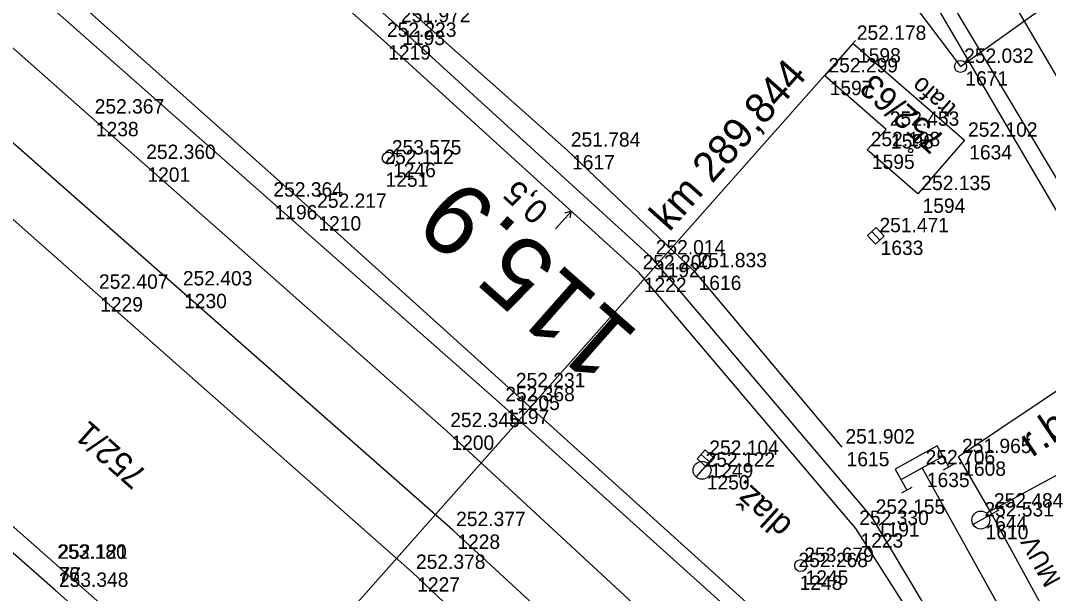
# Model space of a CAD drawing. Extents: x -496688 to -495455, y -1089309 to -1088026.
# Drawn here: x -496161.2 to -496075.3, y -1088435.3 to -1088387.4 of the extents above; entities that cross this region are included whole.
import ezdxf

# ---------------------------------------------------------------- set-up
doc = ezdxf.new("R2010")
doc.units = 0
for name, color, linetype in [('Vrstva 1', 7, 'Continuous'), ('Vrstva 12', 7, 'Continuous'), ('Vrstva 13', 7, 'Continuous'), ('Vrstva 15', 7, 'Continuous'), ('Vrstva 16', 7, 'Continuous'), ('Vrstva 23', 7, 'Continuous'), ('Vrstva 25', 7, 'Continuous'), ('Vrstva 29', 7, 'Continuous'), ('Vrstva 36', 7, 'Continuous'), ('Vrstva 43', 7, 'Continuous'), ('Vrstva 47', 7, 'Continuous'), ('Vrstva 51', 7, 'Continuous'), ('Vrstva 55', 7, 'Continuous'), ('Vrstva 57', 7, 'Continuous'), ('Vrstva 59', 7, 'Continuous'), ('Vrstva 6', 7, 'Continuous'), ('Vrstva 60', 7, 'Continuous'), ('Vrstva 61', 7, 'Continuous'), ('Vrstva 7', 7, 'Continuous')]:
    doc.layers.add(name, color=color, linetype=linetype)

msp = doc.modelspace()

# ---------------------------------------------------------------- linework, layer by layer
at = {"layer": 'Vrstva 1'}
for points in [[(-496070.911, -1088512.268), (-496081.102, -1088503.198), (-496099.259, -1088487.166), (-496120.522, -1088468.335), (-496158.247, -1088435.006), (-496187.973, -1088408.831), (-496214.925, -1088385.093), (-496284.321, -1088323.939), (-496297.716, -1088312.071), (-496304.611, -1088305.962), (-496373.694, -1088244.754), (-496406.269, -1088215.906), (-496420.876, -1088202.973), (-496448.215, -1088178.792), (-496461.979, -1088166.666), (-496475.803, -1088154.487), (-496489.993, -1088142.049), (-496510.493, -1088124.003), (-496531.571, -1088105.326), (-496552.766, -1088086.454)], [(-496129.685, -1088387.877), (-496147.612, -1088371.988), (-496173.441, -1088349.101), (-496200.477, -1088325.116), (-496207.422, -1088318.916)], [(-496120.979, -1088419.513), (-496140.339, -1088402.432), (-496221.525, -1088330.811), (-496231.876, -1088321.658)], [(-496125.575, -1088421.675), (-496150.959, -1088399.291), (-496155.261, -1088395.496), (-496219.317, -1088338.861)], [(-496125.082, -1088429.936), (-496147.897, -1088409.846), (-496175.915, -1088385.245), (-496200.868, -1088363.307), (-496213.622, -1088352.053), (-496223.062, -1088343.696)], [(-496128.434, -1088433.508), (-496154.903, -1088410.124), (-496191.894, -1088377.361), (-496213.869, -1088358.021), (-496226.145, -1088347.189)], [(-496074.283, -1088455.273), (-496090.055, -1088428.91), (-496108.418, -1088407.261), (-496129.685, -1088387.877)], [(-496060.305, -1088494.392), (-496069.107, -1088478.342), (-496082.819, -1088457.845), (-496098.833, -1088439.695), (-496101.304, -1088437.234), (-496120.979, -1088419.513)], [(-496072.447, -1088480.385), (-496086.263, -1088461.553), (-496102.223, -1088443.302), (-496125.575, -1088421.675)], [(-496059.857, -1088471.5), (-496072.678, -1088448.56), (-496085.881, -1088424.782)], [(-496074.345, -1088485.622), (-496089.123, -1088466.132), (-496102.218, -1088451.049), (-496125.082, -1088429.936)], [(-496077.528, -1088487.052), (-496084.13, -1088479.499), (-496092.21, -1088470.077), (-496106.458, -1088454.308), (-496128.434, -1088433.508)]]:
    msp.add_lwpolyline(points, dxfattribs=at)
at = {"layer": 'Vrstva 12'}
msp.add_lwpolyline([(-496080.182, -1088428.388), (-496082.844, -1088423.839), (-496069.369, -1088414.81), (-496065.793, -1088420.526), (-496065.919, -1088420.663)], dxfattribs=at)
at = {"layer": 'Vrstva 13'}
msp.add_line((-496116.482, -1088404.813), (-496115.137, -1088403.333), dxfattribs=at)
for points in [[(-496084.271, -1088485.989), (-496090.463, -1088492.67), (-496120.05, -1088466.536), (-496158.385, -1088432.661), (-496186.994, -1088407.463), (-496213.856, -1088383.727), (-496261.077, -1088342.032), (-496279.986, -1088325.301), (-496282.142, -1088323.411), (-496282.81, -1088323.146), (-496287.572, -1088319.009)], [(-496081.886, -1088444.769), (-496091.424, -1088429.835), (-496109.513, -1088408.499), (-496130.856, -1088389.093), (-496148.924, -1088373.088), (-496174.839, -1088350.135), (-496196.374, -1088331.021), (-496209.63, -1088319.165)], [(-496115.251, -1088403.905), (-496115.137, -1088403.333), (-496115.695, -1088403.501)]]:
    msp.add_lwpolyline(points, dxfattribs=at)
at = {"layer": 'Vrstva 15'}
for p, q in [((-496087.63, -1088425.753), (-496084.132, -1088423.811)), ((-496084.084, -1088424.928), (-496083.21, -1088424.443)), ((-496087.581, -1088426.87), (-496086.707, -1088426.384))]:
    msp.add_line(p, q, dxfattribs=at)
msp.add_lwpolyline([(-496083.647, -1088424.685), (-496084.618, -1088422.937), (-496088.115, -1088424.879), (-496087.144, -1088426.627)], dxfattribs=at)
at = {"layer": 'Vrstva 16'}
msp.add_lwpolyline([(-496228.768, -1088321.488), (-496220.393, -1088329.008), (-496207.323, -1088341.231), (-496184.004, -1088361.627), (-496158.214, -1088384.203), (-496136.684, -1088403.365), (-496120.095, -1088418.347), (-496098.228, -1088438.111), (-496085.197, -1088452.062), (-496081.886, -1088444.769), (-496091.424, -1088429.835), (-496109.513, -1088408.499), (-496130.856, -1088389.093), (-496148.924, -1088373.088), (-496174.839, -1088350.135), (-496196.374, -1088331.021), (-496209.63, -1088319.165), (-496210.334, -1088313.864)], dxfattribs=at)
at = {"layer": 'Vrstva 23'}
for points in [[(-496093.995, -1088392.062), (-496091.628, -1088389.343), (-496082.343, -1088397.431), (-496086.24, -1088401.888), (-496090.468, -1088398.223), (-496088.877, -1088396.516), (-496093.995, -1088392.062)], [(-496032.231, -1088482.763), (-496039.242, -1088486.597), (-496055.259, -1088457.292), (-496062.86, -1088443.337), (-496069.929, -1088447.197), (-496080.182, -1088428.388), (-496065.919, -1088420.663), (-496032.231, -1088482.763)]]:
    msp.add_lwpolyline(points, dxfattribs=at)
at = {"layer": 'Vrstva 25'}
for p, q in [((-496130.412, -1088398.946), (-496130.486, -1088398.88)), ((-496095.973, -1088432.961), (-496096.047, -1088432.895))]:
    msp.add_line(p, q, dxfattribs=at)
for centre in [(-496130.449, -1088398.913), (-496096.01, -1088432.928)]:
    msp.add_circle(centre, 0.5, dxfattribs=at)
at = {"layer": 'Vrstva 29'}
msp.add_lwpolyline([(-496089.818, -1088342.239), (-496104.91, -1088361.836), (-496082.668, -1088391.264), (-496054.437, -1088371.109)], dxfattribs=at)
at = {"layer": 'Vrstva 36'}
msp.add_circle((-496082.668, -1088391.264), 0.5, dxfattribs=at)
at = {"layer": 'Vrstva 43'}
for points in [[(-496089.401, -1088405.772), (-496089.77, -1088406.109), (-496090.445, -1088405.372), (-496089.708, -1088404.697), (-496089.033, -1088405.434), (-496089.401, -1088405.772), (-496090.077, -1088405.034)], [(-496103.572, -1088424.324), (-496103.907, -1088424.695), (-496104.65, -1088424.026), (-496103.981, -1088423.283), (-496103.238, -1088423.952), (-496103.572, -1088424.324), (-496104.316, -1088423.654)]]:
    msp.add_lwpolyline(points, dxfattribs=at)
at = {"layer": 'Vrstva 47'}
for p, q in [((-496104.75, -1088425.539), (-496103.093, -1088423.668)), ((-496081.633, -1088429.492), (-496079.446, -1088428.281))]:
    msp.add_line(p, q, dxfattribs=at)
for centre in [(-496104.253, -1088424.978), (-496080.977, -1088429.129)]:
    msp.add_circle(centre, 0.75, dxfattribs=at)
at = {"layer": 'Vrstva 51'}
for points in [[(-496204.539, -1088310.591), (-496196.433, -1088326.723), (-496169.579, -1088350.454), (-496139.742, -1088376.711), (-496115.504, -1088398.261), (-496104.938, -1088408.329), (-496092.579, -1088423.042)], [(-495977.447, -1088558.133), (-495981.17, -1088560.671), (-496005.397, -1088519.367), (-496022.661, -1088489.693), (-496025.004, -1088485.709), (-496027.464, -1088481.551), (-496045.275, -1088451.173), (-496063.404, -1088419.387), (-496086.159, -1088381.351), (-496097.371, -1088363.41), (-496092.898, -1088360.245), (-496082.247, -1088379.121), (-496059.799, -1088417.46), (-496050.414, -1088433.44), (-496038.244, -1088454.083), (-496022.567, -1088481.185), (-496019.429, -1088486.595), (-496001.625, -1088516.799), (-495977.447, -1088558.133)]]:
    msp.add_lwpolyline(points, dxfattribs=at)
at = {"layer": 'Vrstva 55'}
msp.add_lwpolyline([(-496107.5, -1088361.45), (-496090.31, -1088376.63), (-495964.02, -1088592.03), (-495954.14, -1088589.68)], dxfattribs=at)
at = {"layer": 'Vrstva 59'}
msp.add_circle((-496086.836, -1088398.284), 0.175, dxfattribs=at)
at = {"layer": 'Vrstva 6'}
msp.add_line((-496164.132, -1088471.063), (-496091.427, -1088389.109), dxfattribs=at)
at = {"layer": 'Vrstva 60'}
for p, q in [((-496129.685, -1088387.877), (-496129.685, -1088387.877)), ((-496129.685, -1088387.877), (-496129.685, -1088387.877)), ((-496130.856, -1088389.093), (-496130.856, -1088389.093)), ((-496130.856, -1088389.093), (-496130.856, -1088389.093)), ((-496091.628, -1088389.343), (-496091.628, -1088389.343)), ((-496091.628, -1088389.343), (-496091.628, -1088389.343)), ((-496093.995, -1088392.062), (-496093.995, -1088392.062)), ((-496093.995, -1088392.062), (-496093.995, -1088392.062)), ((-496082.668, -1088391.264), (-496082.668, -1088391.264)), ((-496082.668, -1088391.264), (-496082.668, -1088391.264)), ((-496155.261, -1088395.496), (-496155.261, -1088395.496)), ((-496155.261, -1088395.496), (-496155.261, -1088395.496)), ((-496088.877, -1088396.516), (-496088.877, -1088396.516)), ((-496088.877, -1088396.516), (-496088.877, -1088396.516)), ((-496082.343, -1088397.431), (-496082.343, -1088397.431)), ((-496082.343, -1088397.431), (-496082.343, -1088397.431)), ((-496130.449, -1088398.913), (-496130.449, -1088398.913)), ((-496130.449, -1088398.913), (-496130.449, -1088398.913)), ((-496115.504, -1088398.261), (-496115.504, -1088398.261)), ((-496115.504, -1088398.261), (-496115.504, -1088398.261)), ((-496090.468, -1088398.223), (-496090.468, -1088398.223)), ((-496090.468, -1088398.223), (-496090.468, -1088398.223)), ((-496150.959, -1088399.291), (-496150.959, -1088399.291)), ((-496150.959, -1088399.291), (-496150.959, -1088399.291)), ((-496131.074, -1088399.71), (-496131.074, -1088399.71)), ((-496131.074, -1088399.71), (-496131.074, -1088399.71)), ((-496086.24, -1088401.888), (-496086.24, -1088401.888)), ((-496086.24, -1088401.888), (-496086.24, -1088401.888)), ((-496140.339, -1088402.432), (-496140.339, -1088402.432)), ((-496140.339, -1088402.432), (-496140.339, -1088402.432)), ((-496136.684, -1088403.365), (-496136.684, -1088403.365)), ((-496136.684, -1088403.365), (-496136.684, -1088403.365)), ((-496089.739, -1088405.403), (-496089.739, -1088405.403)), ((-496089.739, -1088405.403), (-496089.739, -1088405.403)), ((-496108.418, -1088407.261), (-496108.418, -1088407.261)), ((-496108.418, -1088407.261), (-496108.418, -1088407.261)), ((-496104.938, -1088408.329), (-496104.938, -1088408.329)), ((-496104.938, -1088408.329), (-496104.938, -1088408.329)), ((-496109.513, -1088408.499), (-496109.513, -1088408.499)), ((-496109.513, -1088408.499), (-496109.513, -1088408.499)), ((-496154.903, -1088410.124), (-496154.903, -1088410.124)), ((-496154.903, -1088410.124), (-496154.903, -1088410.124)), ((-496147.897, -1088409.846), (-496147.897, -1088409.846)), ((-496147.897, -1088409.846), (-496147.897, -1088409.846)), ((-496120.095, -1088418.347), (-496120.095, -1088418.347)), ((-496120.095, -1088418.347), (-496120.095, -1088418.347)), ((-496120.979, -1088419.513), (-496120.979, -1088419.513)), ((-496120.979, -1088419.513), (-496120.979, -1088419.513)), ((-496125.575, -1088421.675), (-496125.575, -1088421.675)), ((-496125.575, -1088421.675), (-496125.575, -1088421.675)), ((-496092.579, -1088423.042), (-496092.579, -1088423.042)), ((-496092.579, -1088423.042), (-496092.579, -1088423.042)), ((-496082.844, -1088423.839), (-496082.844, -1088423.839)), ((-496082.844, -1088423.839), (-496082.844, -1088423.839)), ((-496103.944, -1088423.989), (-496103.944, -1088423.989)), ((-496103.944, -1088423.989), (-496103.944, -1088423.989)), ((-496104.253, -1088424.978), (-496104.253, -1088424.978)), ((-496104.253, -1088424.978), (-496104.253, -1088424.978)), ((-496085.881, -1088424.782), (-496085.881, -1088424.782)), ((-496085.881, -1088424.782), (-496085.881, -1088424.782)), ((-496090.055, -1088428.91), (-496090.055, -1088428.91)), ((-496090.055, -1088428.91), (-496090.055, -1088428.91)), ((-496080.182, -1088428.388), (-496080.182, -1088428.388)), ((-496080.182, -1088428.388), (-496080.182, -1088428.388)), ((-496091.424, -1088429.835), (-496091.424, -1088429.835)), ((-496091.424, -1088429.835), (-496091.424, -1088429.835)), ((-496080.977, -1088429.129), (-496080.977, -1088429.129)), ((-496080.977, -1088429.129), (-496080.977, -1088429.129)), ((-496125.082, -1088429.936), (-496125.082, -1088429.936)), ((-496125.082, -1088429.936), (-496125.082, -1088429.936)), ((-496158.385, -1088432.661), (-496158.385, -1088432.661)), ((-496158.385, -1088432.661), (-496158.385, -1088432.661)), ((-496158.303, -1088432.666), (-496158.303, -1088432.666)), ((-496158.303, -1088432.666), (-496158.303, -1088432.666)), ((-496096.01, -1088432.928), (-496096.01, -1088432.928)), ((-496096.01, -1088432.928), (-496096.01, -1088432.928)), ((-496128.434, -1088433.508), (-496128.434, -1088433.508)), ((-496128.434, -1088433.508), (-496128.434, -1088433.508)), ((-496096.501, -1088433.361), (-496096.501, -1088433.361)), ((-496096.501, -1088433.361), (-496096.501, -1088433.361)), ((-496158.247, -1088435.006), (-496158.247, -1088435.006)), ((-496158.247, -1088435.006), (-496158.247, -1088435.006))]:
    msp.add_line(p, q, dxfattribs=at)

# ---------------------------------------------------------------- texts
at = {"layer": 'Vrstva 12'}
msp.add_text('r.b.', height=2.5, rotation=33.82429, dxfattribs=at).set_placement((-496076.702, -1088423.936))
at = {"layer": 'Vrstva 13'}
msp.add_text('0,5', height=2, rotation=137.7215, dxfattribs=at).set_placement((-496116.924, -1088403.112))
at = {"layer": 'Vrstva 16'}
msp.add_text('dlaž.', height=2, rotation=137.7215, dxfattribs=at).set_placement((-496096.608, -1088429.384))
at = {"layer": 'Vrstva 23'}
for s, rotation, p in [('trafo', 138.96819, (-496082.924, -1088394.624)), ('MUV', 118.5953, (-496074.259, -1088434.166))]:
    msp.add_text(s, height=1.5, rotation=rotation, dxfattribs=at).set_placement(p)
at = {"layer": 'Vrstva 57'}
for s, p in [('752/63', (-496083.809, -1088397.193)), ('752/1', (-496150.454, -1088425.183))]:
    msp.add_text(s, height=2, rotation=138.45645, dxfattribs=at).set_placement(p)
at = {"layer": 'Vrstva 6'}
msp.add_text('km 289,844', height=2.5, rotation=48.42238, dxfattribs=at).set_placement((-496106.983, -1088405.137))
at = {"layer": 'Vrstva 60'}
for s, p in [('1193', (-496129.285, -1088389.477)), ('1193', (-496129.285, -1088389.477)), ('1219', (-496130.456, -1088390.693)), ('1219', (-496130.456, -1088390.693)), ('1598', (-496091.228, -1088390.943)), ('1598', (-496091.228, -1088390.943)), ('1671', (-496082.268, -1088392.864)), ('1671', (-496082.268, -1088392.864)), ('1597', (-496093.595, -1088393.662)), ('1597', (-496093.595, -1088393.662)), ('1238', (-496154.861, -1088397.096)), ('1238', (-496154.861, -1088397.096)), ('1596', (-496088.477, -1088398.116)), ('1596', (-496088.477, -1088398.116)), ('1634', (-496081.943, -1088399.031)), ('1634', (-496081.943, -1088399.031)), ('1617', (-496115.104, -1088399.861)), ('1617', (-496115.104, -1088399.861)), ('1595', (-496090.068, -1088399.823)), ('1595', (-496090.068, -1088399.823)), ('1201', (-496150.559, -1088400.891)), ('1201', (-496150.559, -1088400.891)), ('1246', (-496130.049, -1088400.513)), ('1246', (-496130.049, -1088400.513)), ('1251', (-496130.674, -1088401.31)), ('1251', (-496130.674, -1088401.31)), ('1594', (-496085.84, -1088403.488)), ('1594', (-496085.84, -1088403.488)), ('1196', (-496139.939, -1088404.032)), ('1196', (-496139.939, -1088404.032)), ('1210', (-496136.284, -1088404.965)), ('1210', (-496136.284, -1088404.965)), ('1633', (-496089.339, -1088407.003)), ('1633', (-496089.339, -1088407.003)), ('1192', (-496108.018, -1088408.861)), ('1192', (-496108.018, -1088408.861)), ('1222', (-496109.113, -1088410.099)), ('1222', (-496109.113, -1088410.099)), ('1616', (-496104.538, -1088409.929)), ('1616', (-496104.538, -1088409.929)), ('1229', (-496154.503, -1088411.724)), ('1229', (-496154.503, -1088411.724)), ('1230', (-496147.497, -1088411.446)), ('1230', (-496147.497, -1088411.446)), ('1205', (-496119.695, -1088419.947)), ('1205', (-496119.695, -1088419.947)), ('1197', (-496120.579, -1088421.113)), ('1197', (-496120.579, -1088421.113)), ('1200', (-496125.175, -1088423.275)), ('1200', (-496125.175, -1088423.275)), ('1615', (-496092.179, -1088424.642)), ('1615', (-496092.179, -1088424.642)), ('1249', (-496103.544, -1088425.589)), ('1249', (-496103.544, -1088425.589)), ('1608', (-496082.444, -1088425.439)), ('1608', (-496082.444, -1088425.439)), ('1250', (-496103.853, -1088426.578)), ('1250', (-496103.853, -1088426.578)), ('1635', (-496085.481, -1088426.382)), ('1635', (-496085.481, -1088426.382)), ('644', (-496079.782, -1088429.988)), ('644', (-496079.782, -1088429.988)), ('1191', (-496089.655, -1088430.51)), ('1191', (-496089.655, -1088430.51)), ('1610', (-496080.577, -1088430.729)), ('1610', (-496080.577, -1088430.729)), ('1228', (-496124.682, -1088431.536)), ('1228', (-496124.682, -1088431.536)), ('1223', (-496091.024, -1088431.435)), ('1223', (-496091.024, -1088431.435)), ('76', (-496157.985, -1088434.261)), ('76', (-496157.985, -1088434.261)), ('77', (-496157.903, -1088434.266)), ('77', (-496157.903, -1088434.266)), ('1227', (-496128.034, -1088435.108)), ('1227', (-496128.034, -1088435.108)), ('1248', (-496096.101, -1088434.961)), ('1248', (-496096.101, -1088434.961)), ('1245', (-496095.61, -1088434.528)), ('1245', (-496095.61, -1088434.528))]:
    msp.add_text(s, height=1.2, dxfattribs=at).set_placement(p)
at = {"layer": 'Vrstva 61'}
for s, p in [('251.972', (-496129.385, -1088387.577)), ('251.972', (-496129.385, -1088387.577)), ('252.223', (-496130.556, -1088388.793)), ('252.223', (-496130.556, -1088388.793)), ('252.178', (-496091.328, -1088389.043)), ('252.178', (-496091.328, -1088389.043)), ('252.032', (-496082.368, -1088390.964)), ('252.032', (-496082.368, -1088390.964)), ('252.299', (-496093.695, -1088391.762)), ('252.299', (-496093.695, -1088391.762)), ('252.367', (-496154.961, -1088395.196)), ('252.367', (-496154.961, -1088395.196)), ('252.453', (-496088.577, -1088396.216)), ('252.453', (-496088.577, -1088396.216)), ('252.102', (-496082.043, -1088397.131)), ('252.102', (-496082.043, -1088397.131)), ('251.784', (-496115.204, -1088397.961)), ('251.784', (-496115.204, -1088397.961)), ('252.198', (-496090.168, -1088397.923)), ('252.198', (-496090.168, -1088397.923)), ('252.360', (-496150.659, -1088398.991)), ('252.360', (-496150.659, -1088398.991)), ('253.575', (-496130.149, -1088398.613)), ('253.575', (-496130.149, -1088398.613)), ('252.112', (-496130.774, -1088399.41)), ('252.112', (-496130.774, -1088399.41)), ('252.135', (-496085.94, -1088401.588)), ('252.135', (-496085.94, -1088401.588)), ('252.364', (-496140.039, -1088402.132)), ('252.364', (-496140.039, -1088402.132)), ('252.217', (-496136.384, -1088403.065)), ('252.217', (-496136.384, -1088403.065)), ('251.471', (-496089.439, -1088405.103)), ('251.471', (-496089.439, -1088405.103)), ('252.014', (-496108.118, -1088406.961)), ('252.014', (-496108.118, -1088406.961)), ('252.200', (-496109.213, -1088408.199)), ('252.200', (-496109.213, -1088408.199)), ('251.833', (-496104.638, -1088408.029)), ('251.833', (-496104.638, -1088408.029)), ('252.403', (-496147.597, -1088409.546)), ('252.403', (-496147.597, -1088409.546)), ('252.407', (-496154.603, -1088409.824)), ('252.407', (-496154.603, -1088409.824)), ('252.231', (-496119.795, -1088418.047)), ('252.231', (-496119.795, -1088418.047)), ('252.368', (-496120.679, -1088419.213)), ('252.368', (-496120.679, -1088419.213)), ('252.345', (-496125.275, -1088421.375)), ('252.345', (-496125.275, -1088421.375)), ('251.902', (-496092.279, -1088422.742)), ('251.902', (-496092.279, -1088422.742)), ('252.104', (-496103.644, -1088423.689)), ('252.104', (-496103.644, -1088423.689)), ('251.965', (-496082.544, -1088423.539)), ('251.965', (-496082.544, -1088423.539)), ('252.122', (-496103.953, -1088424.678)), ('252.122', (-496103.953, -1088424.678)), ('252.706', (-496085.581, -1088424.482)), ('252.706', (-496085.581, -1088424.482)), ('252.484', (-496079.882, -1088428.088)), ('252.484', (-496079.882, -1088428.088)), ('252.155', (-496089.755, -1088428.61)), ('252.155', (-496089.755, -1088428.61)), ('252.531', (-496080.677, -1088428.829)), ('252.531', (-496080.677, -1088428.829)), ('252.377', (-496124.782, -1088429.636)), ('252.377', (-496124.782, -1088429.636)), ('252.330', (-496091.124, -1088429.535)), ('252.330', (-496091.124, -1088429.535)), ('253.180', (-496158.085, -1088432.361)), ('253.180', (-496158.085, -1088432.361)), ('252.121', (-496158.003, -1088432.366)), ('252.121', (-496158.003, -1088432.366)), ('253.679', (-496095.71, -1088432.628)), ('253.679', (-496095.71, -1088432.628)), ('252.378', (-496128.134, -1088433.208)), ('252.378', (-496128.134, -1088433.208)), ('252.268', (-496096.201, -1088433.061)), ('252.268', (-496096.201, -1088433.061)), ('253.348', (-496157.947, -1088434.706)), ('253.348', (-496157.947, -1088434.706))]:
    msp.add_text(s, height=1.2, dxfattribs=at).set_placement(p)
at = {"layer": 'Vrstva 7'}
msp.add_text('115.9', height=6, rotation=138.55701, dxfattribs=at).set_placement((-496109.352, -1088413.603))

doc.saveas('drawing.dxf')
